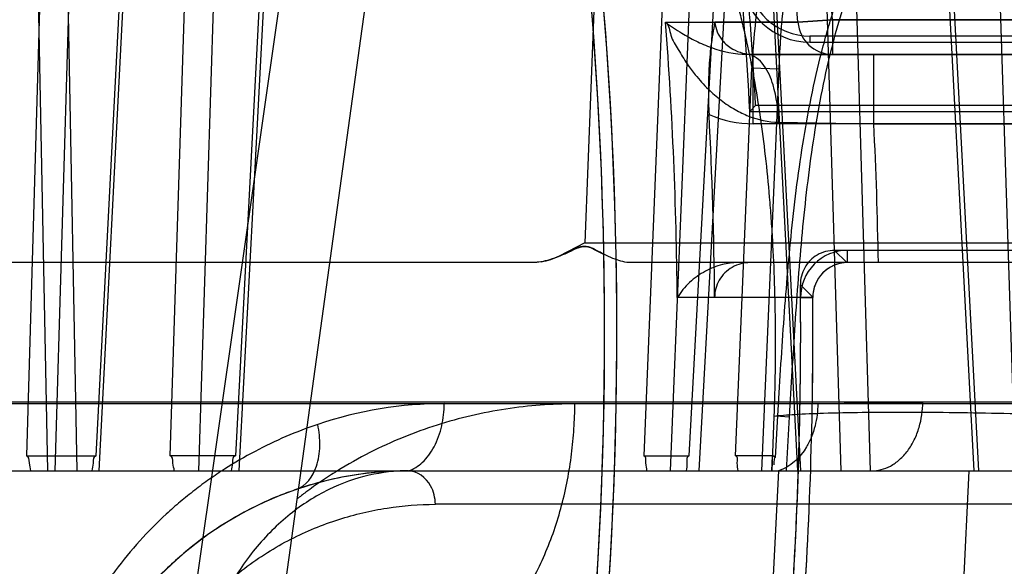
# Model space of a CAD drawing. Header units: millimetres. Extents: x 0 to 297, y 0 to 210.
# Tile 404 of 455: x 240.7682 to 240.8674, y 159.9868 to 160.042. Entities that reach past the tile are written whole.
import ezdxf

# ---------------------------------------------------------------- set-up
doc = ezdxf.new("R2010")
doc.units = ezdxf.units.MM
doc.header["$LTSCALE"] = 16.335
doc.layers.get('0').update_dxf_attribs({"linetype": 'CONTINUOUS'})
for name, color, linetype in [('AXES_REF', 7, 'CONTINUOUS'), ('INTFCLR_1', 7, 'CONTINUOUS'), ('INTFCLR_144815', 7, 'CONTINUOUS'), ('INTFCLR_72935', 7, 'CONTINUOUS')]:
    doc.layers.add(name, color=color, linetype=linetype)

msp = doc.modelspace()

# ---------------------------------------------------------------- linework, layer by layer
at = {"color": 7, "linetype": 'Continuous'}
for radius in [6.787079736, 6.7865, 6.743039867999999]:
    msp.add_circle((241.4889104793, 154.7114782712), radius, dxfattribs=at)
for radius, start, end in [(6.72, 278.2771290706, 261.7228709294), (6.874, 113.0825942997, 269.6189785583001)]:
    msp.add_arc((241.4889104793, 154.7114782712), radius, start, end, dxfattribs=at)
at = {"layer": 'AXES_REF', "color": 7, "linetype": 'Continuous'}
msp.add_arc((241.4889104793, 154.7114782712), 6.874, 113.0826847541, 66.9173152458, dxfattribs=at)
at = {"layer": 'AXES_REF', "color": 9, "linetype": 'Continuous'}
msp.add_arc((241.4889104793, 154.7114782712), 6.191158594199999, 94.4118118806, 85.5881881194, dxfattribs=at)
at = {"layer": 'INTFCLR_1', "color": 6, "linetype": 'Continuous'}
for p, q in [((240.8466220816, 160.0417200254), (240.8382505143, 160.041720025)), ((240.8417751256, 160.0327125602), (240.842355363, 160.0333249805)), ((240.8973087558, 160.0333249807), (240.842355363, 160.0333249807)), ((240.8417751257, 160.03271256), (240.8979814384, 160.03271256)), ((240.9133590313, 160.01871256), (240.8516187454, 160.01871256)), ((240.9147147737, 160.0174782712), (240.8516187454, 160.0174782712)), ((240.848118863, 160.0139495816), (240.8382241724, 160.0139495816))]:
    msp.add_line(p, q, dxfattribs=at)
at = {"layer": 'INTFCLR_1', "color": 9, "linetype": 'Continuous'}
for p, q in [((240.8501095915, 160.0419782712), (240.8466220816, 160.0417200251)), ((240.8501095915, 160.0419782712), (240.8501095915, 160.0384782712)), ((240.9147147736, 160.0419782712), (240.8501095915, 160.0419782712)), ((240.8421006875, 160.0314782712), (240.8421006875, 160.0384782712)), ((240.8421006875, 160.0384782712), (240.9147147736, 160.0384782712)), ((240.9147147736, 160.0314782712), (240.8421006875, 160.0314782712)), ((240.8516187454, 160.0174782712), (240.8516187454, 160.01871256)), ((240.8516187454, 160.0174782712), (240.8418070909, 160.0174782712)), ((240.8468846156, 160.0139394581), (240.848118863, 160.0139495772))]:
    msp.add_line(p, q, dxfattribs=at)
for centre, radius, start, end in [((240.4247147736, 160.0104782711), 0.4230504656, 4.2349584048, 43.61014177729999), ((240.8501110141, 160.0419765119), 0.003498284, 184.2045018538, 269.976699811), ((240.8420975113, 160.0423751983), 0.0108968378, 245.9464141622, 270.0167003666)]:
    msp.add_arc(centre, radius, start, end, dxfattribs=at)
at = {"layer": 'INTFCLR_1', "color": 6, "linetype": 'Continuous'}
for centre, radius, start, end in [((240.4247147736, 160.0104782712), 0.4176526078, 3.0516590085, 7.6294468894), ((240.4247147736, 160.0104782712), 0.4182650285, 3.1312009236, 7.6294436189), ((240.4247147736, 160.0104782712), 0.402418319, 356.013443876, 7.6295226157), ((240.4247147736, 160.0104782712), 0.4036526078, 356.0148208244, 7.629522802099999), ((240.4247147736, 160.0104782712), 0.4135239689, 0.4844981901, 3.0422099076), ((240.8516187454, 160.0139782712), 0.0047342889, 89.9999982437, 180.4697368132), ((240.8516187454, 160.0139782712), 0.0035, 90.0000000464, 180.4697327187), ((240.4247147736, 160.0104782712), 0.4221840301, 356.0547102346, 0.4697326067), ((240.4247147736, 160.0104782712), 0.423418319, 356.0617423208, 0.4697326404)]:
    msp.add_arc(centre, radius, start, end, dxfattribs=at)
for points, knots in [([(240.838250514, 160.0417200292), (240.8380891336, 160.0409383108), (240.8378237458, 160.0393795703), (240.837627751, 160.0370287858), (240.8375728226, 160.0347137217), (240.8376158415, 160.0331796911), (240.8376559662, 160.0324246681)], [0, 0, 0, 0, 0.2564157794, 0.5072612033, 0.7571129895, 1, 1, 1, 1]), ([(240.8418070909, 160.0174782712), (240.8411835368, 160.0174782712), (240.8399214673, 160.0171478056), (240.8385576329, 160.0158046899), (240.8382212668, 160.0145712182), (240.8382237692, 160.0139750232)], [0, 0, 0, 0, 0.3399642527, 0.6749491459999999, 1, 1, 1, 1])]:
    msp.add_open_spline(points, degree=3, knots=knots, dxfattribs=at)
at = {"layer": 'INTFCLR_1', "color": 9, "linetype": 'Continuous'}
msp.add_open_spline([(240.8382505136, 160.0417200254), (240.8383040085, 160.0410681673), (240.8387726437, 160.039962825), (240.840200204, 160.0387854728), (240.8413949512, 160.0384782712), (240.8421006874, 160.0384782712)], degree=3, knots=[0, 0, 0, 0, 0.3591718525, 0.6124442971, 1, 1, 1, 1], dxfattribs=at)
at = {"layer": 'INTFCLR_144815', "color": 9, "linetype": 'Continuous'}
for p, q in [((240.8665294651, 160.5484094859), (240.7395881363, 159.6608559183)), ((240.7433960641, 159.6114927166), (240.8076933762, 160.0774282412)), ((240.770909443, 160.0683100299), (240.7688277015, 159.9980053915)), ((240.7695551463, 160.0682367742), (240.7709565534, 159.9964782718)), ((240.7717192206, 159.9964782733), (240.773840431, 160.0682367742)), ((240.7725250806, 160.0683100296), (240.7739240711, 159.996478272)), ((240.7758745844, 159.998005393), (240.7794940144, 160.0683100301)), ((240.7798221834, 160.0682367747), (240.7761244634, 159.9964782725)), ((240.7833169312, 159.9980053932), (240.7855663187, 160.0683100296)), ((240.7884782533, 160.0682367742), (240.7861856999, 159.9964782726)), ((240.793584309, 160.0683100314), (240.7898987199, 159.9980053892)), ((240.7903001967, 159.996478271), (240.7940652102, 160.0682367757)), ((240.8428473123, 160.0682367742), (240.8465695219, 159.9964782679)), ((240.8431388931, 160.0683100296), (240.8468680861, 159.9964782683)), ((240.8509747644, 159.996478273), (240.8488290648, 160.0682367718)), ((240.8539415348, 159.9964782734), (240.8517967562, 160.0683100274)), ((240.8643998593, 159.9964782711), (240.8606081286, 160.0682367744)), ((240.8648519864, 159.9964782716), (240.8610533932, 160.0683100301)), ((240.8662080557, 160.0682367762), (240.8685248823, 159.9964782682)), ((240.8335824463, 160.0594312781), (240.8310887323, 159.9980053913)), ((240.8337887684, 159.9964782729), (240.8363394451, 160.0593580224)), ((240.8356432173, 159.9980053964), (240.8384851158, 160.0499258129)), ((240.8395590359, 160.0498525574), (240.8366359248, 159.9964782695)), ((240.826031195, 160.0428744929), (240.8251443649, 160.0194683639)), ((240.8403216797, 159.9980053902), (240.8419831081, 160.0371075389)), ((240.8419831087, 160.0371075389), (240.8446827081, 160.0370342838)), ((240.8446827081, 160.0370342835), (240.8429606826, 159.9964782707)), ((240.8251436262, 160.0194683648), (240.8775749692, 160.0194683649)), ((240.9839350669, 160.0174782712), (240.8297579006, 160.0174782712)), ((241.0147341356, 160.0034171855), (240.6630770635, 160.0034171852)), ((240.8486257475, 160.0032585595), (240.8592125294, 160.0034171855)), ((241.0357325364, 160.0032339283), (240.6715484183, 160.0032339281)), ((240.844356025, 159.9978367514), (240.8445966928, 160.0020125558)), ((240.8443894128, 160.0020202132), (240.8457856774, 160.0019369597)), ((240.8454779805, 159.9964782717), (240.8457856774, 160.0019369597)), ((239.8751077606, 159.9964782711), (241.0077344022, 159.9964782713)), ((240.8446612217, 159.9964782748), (240.8435825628, 159.9754882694)), ((240.9537087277, 159.9931004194), (240.8100642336, 159.9931004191))]:
    msp.add_line(p, q, dxfattribs=at)
at = {"layer": 'INTFCLR_144815', "color": 6, "linetype": 'Continuous'}
for p, q in [((240.825144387, 160.0194683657), (240.8225588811, 160.0181327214)), ((240.8251443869, 160.0194683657), (240.8225589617, 160.0181325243)), ((240.8225617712, 160.018125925), (240.8238230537, 160.0186953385)), ((240.8274629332, 160.0181267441), (240.8263195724, 160.0186962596)), ((240.8198915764, 160.0174782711), (240.0806810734, 160.0174782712)), ((240.8441954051, 160.0019736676), (240.843990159, 159.9964782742)), ((240.7688277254, 159.9980053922), (240.775874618, 159.9980053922)), ((240.7898987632, 159.9980053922), (240.7833169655, 159.9980053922)), ((240.8310887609, 159.9980053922), (240.8356432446, 159.9980053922)), ((240.844047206, 159.9980053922), (240.8403216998, 159.9980053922)), ((240.8439908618, 159.9964782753), (240.8440464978, 159.9980055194)), ((240.8446612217, 159.9964782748), (240.8540578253, 159.9964782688)), ((240.8638629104, 159.99647827), (240.8628601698, 159.9754782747))]:
    msp.add_line(p, q, dxfattribs=at)
at = {"layer": 'INTFCLR_144815', "color": 7, "linetype": 'Continuous'}
for p, q in [((240.8238529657, 160.0187092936), (240.8229766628, 160.0183043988)), ((240.8244886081, 160.018987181), (240.8238529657, 160.0187092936)), ((240.8256947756, 160.0189879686), (240.8262918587, 160.0187102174)), ((240.8262918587, 160.0187102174), (240.8270918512, 160.0183051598)), ((240.8207726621, 160.0175651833), (240.8198915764, 160.0174782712))]:
    msp.add_line(p, q, dxfattribs=at)
at = {"layer": 'INTFCLR_144815', "color": 6, "linetype": 'Continuous'}
msp.add_lwpolyline([(240.8440464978, 159.9980055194), (240.8440796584, 159.9980036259), (240.8441130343, 159.9979976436), (240.8441466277, 159.9979875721), (240.8441803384, 159.9979735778), (240.8442142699, 159.9979554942), (240.8442487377, 159.9979328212), (240.8442838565, 159.9979053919), (240.8443195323, 159.997873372), (240.8443557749, 159.997836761)], dxfattribs=at)
at = {"layer": 'INTFCLR_144815', "color": 9, "linetype": 'Continuous'}
for centre, radius, start, end in [((240.8109686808, 159.9633663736), 0.0398921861, 90.00514370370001, 108.648061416), ((240.8073528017, 159.9614782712), 0.035, 90.0000000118, 176.0000000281)]:
    msp.add_arc(centre, radius, start, end, dxfattribs=at)
for points, knots in [([(240.8652150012, 160.0883224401), (240.8657181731, 160.0873538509), (240.8664643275, 160.0857891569), (240.8674003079, 160.0835834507), (240.8688717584, 160.0798097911), (240.8709150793, 160.0732897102), (240.8724615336, 160.0664121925), (240.8734011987, 160.0612972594), (240.8740052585, 160.0576983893), (240.874970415, 160.0510593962), (240.8757984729, 160.0432082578), (240.8763199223, 160.0361272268), (240.8765674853, 160.0318998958), (240.8768860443, 160.0253717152), (240.8771377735, 160.0153916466), (240.8770636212, 160.006487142), (240.8769540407, 160.0019735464)], [0, 0, 0, 0, 0.0372726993, 0.0591480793, 0.081815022, 0.1755685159, 0.2921048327, 0.3223045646, 0.3531589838, 0.4167142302, 0.5513725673, 0.6226313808, 0.6591658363, 0.6959740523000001, 0.8458220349, 1, 1, 1, 1]), ([(240.8681910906, 160.0815217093), (240.8660297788, 160.0809217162), (240.8628768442, 160.0795864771), (240.8590818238, 160.0771151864), (240.856433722, 160.074933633), (240.8540159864, 160.0724757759), (240.8518405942, 160.0697839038), (240.8499116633, 160.0669002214), (240.8476659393, 160.0628540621), (240.8461067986, 160.059099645), (240.8450350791, 160.0557923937), (240.8443852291, 160.0535665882), (240.8428824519, 160.0474247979), (240.8422303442, 160.0416858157), (240.8419831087, 160.0371075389)], [0, 0, 0, 0, 0.122251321, 0.1841550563, 0.2465049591, 0.3088365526, 0.3717560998, 0.4348594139, 0.4976795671, 0.6237574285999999, 0.6555254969, 0.6871647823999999, 0.7501096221, 1, 1, 1, 1]), ([(240.8689435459, 160.0798575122), (240.8669151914, 160.0792866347), (240.8639571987, 160.0780147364), (240.8604097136, 160.0756569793), (240.8579364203, 160.0735740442), (240.8556823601, 160.0712252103), (240.8536586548, 160.0686496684), (240.8518694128, 160.0658866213), (240.8497890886, 160.0619982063), (240.8483590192, 160.0583880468), (240.8473844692, 160.0552053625), (240.8467921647, 160.0530540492), (240.8454237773, 160.0470729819), (240.8448778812, 160.0414914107), (240.8446827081, 160.0370342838)], [0, 0, 0, 0, 0.1202423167, 0.1812239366, 0.2427342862, 0.3043443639, 0.3666795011, 0.4293621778, 0.4919378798, 0.6181093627, 0.650035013, 0.681882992, 0.7454161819, 1, 1, 1, 1]), ([(240.8445966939, 160.0020125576), (240.8447764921, 160.0051199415), (240.8451583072, 160.0113442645), (240.8459182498, 160.0206922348), (240.8470955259, 160.0300628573), (240.8486822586, 160.0378455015), (240.8502764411, 160.0432220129), (240.8513631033, 160.0462885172), (240.8525776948, 160.0493397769), (240.8543364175, 160.0530592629), (240.8564562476, 160.0565894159), (240.8583827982, 160.0592517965), (240.8604556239, 160.0617722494), (240.8627634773, 160.0640732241), (240.8653075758, 160.0660879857), (240.8680062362, 160.067889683), (240.8702033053, 160.0689773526), (240.8717176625, 160.0695509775)], [0, 0, 0, 0, 0.1216132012, 0.243647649, 0.3663864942, 0.4904425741, 0.5534431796, 0.5853358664, 0.6175277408, 0.68173217, 0.7458615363, 0.7780820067, 0.8100580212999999, 0.8733073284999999, 0.9049126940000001, 0.9367292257, 1, 1, 1, 1]), ([(240.8457856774, 160.0019369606), (240.8459610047, 160.0050370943), (240.8463231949, 160.0112334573), (240.8470139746, 160.0205141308), (240.8480795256, 160.0297618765), (240.8495255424, 160.0374079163), (240.850990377, 160.0426725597), (240.8519942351, 160.0456599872), (240.8531120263, 160.0486218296), (240.8547388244, 160.052222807), (240.856707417, 160.0556413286), (240.8585006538, 160.0582152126), (240.8604291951, 160.0606428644), (240.8625826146, 160.0628585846), (240.8649626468, 160.0647980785), (240.8674844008, 160.0665295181), (240.8695440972, 160.0675752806), (240.8709652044, 160.0681261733)], [0, 0, 0, 0, 0.1248651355, 0.2496005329, 0.3741910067, 0.4990542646, 0.5620229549, 0.5937827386, 0.6257619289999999, 0.6893021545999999, 0.7524559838, 0.7840722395, 0.8153727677, 0.8770772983, 0.9078185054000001, 0.9387092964, 1, 1, 1, 1]), ([(240.838485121, 160.0499257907), (240.8393060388, 160.047749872), (240.8401747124, 160.0449507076), (240.8410385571, 160.0415248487), (240.8415900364, 160.0391275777), (240.8424690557, 160.034710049), (240.8432197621, 160.0294713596), (240.8436877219, 160.0247441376), (240.8439076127, 160.0219250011), (240.8441874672, 160.017574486), (240.8443978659, 160.0109194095), (240.844307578, 160.0049816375), (240.8441954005, 160.0019735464)], [0, 0, 0, 0, 0.1436399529, 0.1805795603, 0.218231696, 0.2955572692, 0.4587139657, 0.5448233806, 0.5889339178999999, 0.6333573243, 0.8140790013, 1, 1, 1, 1]), ([(240.8540578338, 159.9964782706), (240.8547078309, 159.9964782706), (240.8557469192, 159.99676147), (240.8569172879, 159.9975969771), (240.8577356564, 159.9985032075), (240.8583961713, 159.9996102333), (240.8590208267, 160.0012385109), (240.8592069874, 160.0025548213), (240.8592125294, 160.0034171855)], [0, 0, 0, 0, 0.205179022, 0.3231819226, 0.451374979, 0.5875859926, 0.7277792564, 1, 1, 1, 1]), ([(240.8241278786, 160.0032338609), (240.8218054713, 160.0032332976), (240.8171006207, 160.0028782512), (240.8113164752, 160.0015291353), (240.8067781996, 159.999887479), (240.8034124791, 159.9983479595), (240.8006907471, 159.9968211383), (240.7985669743, 159.9954421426), (240.7972233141, 159.9944853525), (240.7964200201, 159.9938689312), (240.7961308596, 159.9936412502)], [0, 0, 0, 0, 0.231234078, 0.4677316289, 0.5888724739, 0.7112972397, 0.8358236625, 0.8991949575, 0.9633556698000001, 1, 1, 1, 1]), ([(240.8063144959, 159.9754882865), (240.8072676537, 159.9755272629), (240.809449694, 159.9758819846), (240.8127497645, 159.9773596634), (240.816023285, 159.9799945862), (240.8189108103, 159.9836226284), (240.8212441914, 159.9880411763), (240.8229160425, 159.9929680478), (240.823737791, 159.997269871), (240.8240639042, 160.0007053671), (240.8241231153, 160.0023988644), (240.824127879, 160.0032339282)], [0, 0, 0, 0, 0.079538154, 0.1823736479, 0.2978289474, 0.4265721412, 0.5663430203, 0.7123997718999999, 0.8588159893, 0.9303734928, 1, 1, 1, 1]), ([(240.8073528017, 159.9964782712), (240.807866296, 159.9966481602), (240.8089147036, 159.9973197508), (240.8100679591, 159.9989348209), (240.8107946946, 160.0009974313), (240.8109607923, 160.002504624), (240.8109650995, 160.0032585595)], [0, 0, 0, 0, 0.1999424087, 0.4444223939, 0.7212887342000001, 1, 1, 1, 1]), ([(240.8769540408, 160.0019735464), (240.8735534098, 160.0020970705), (240.866909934, 160.0022890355), (240.8576560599, 160.0024013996), (240.8508440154, 160.002339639), (240.8468921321, 160.0021790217), (240.8452254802, 160.0020687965), (240.8445176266, 160.0020069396), (240.8441954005, 160.0019735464)], [0, 0, 0, 0, 0.31149135, 0.6083491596, 0.8471123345, 0.934966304, 0.9703461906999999, 1, 1, 1, 1]), ([(240.8486257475, 160.0032585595), (240.8486210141, 160.0025036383), (240.8484827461, 160.0013589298), (240.8480166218, 159.9999108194), (240.847158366, 159.9981118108), (240.845851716, 159.9968371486), (240.8446612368, 159.9964782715)], [0, 0, 0, 0, 0.2737097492, 0.4131826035, 0.5491941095, 1, 1, 1, 1]), ([(240.7982129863, 160.0011642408), (240.7960359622, 160.0004297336), (240.792814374, 159.9990451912), (240.7892751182, 159.9969779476), (240.7872720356, 159.9956312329), (240.7857856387, 159.9945357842), (240.7843344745, 159.9933650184), (240.7824471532, 159.9916994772), (240.7801979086, 159.9894283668), (240.7781413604, 159.9869328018), (240.7766143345, 159.9847903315), (240.7743696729, 159.9813014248), (240.7728492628, 159.9781284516), (240.7718970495, 159.9754782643)], [0, 0, 0, 0, 0.1812991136, 0.2751287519, 0.3231422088, 0.371699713, 0.4207841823, 0.4702213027, 0.5702691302, 0.6726435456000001, 0.7250124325, 0.7777894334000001, 1, 1, 1, 1]), ([(240.7960436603, 159.9946008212), (240.7970200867, 159.9949342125), (240.7981949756, 159.9965895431), (240.7984871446, 159.9990120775), (240.7983559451, 160.00044759), (240.7982129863, 160.0011642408)], [0, 0, 0, 0, 0.420406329, 0.7022405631, 1, 1, 1, 1]), ([(240.8073527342, 159.9964782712), (240.8060215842, 159.9964782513), (240.8032469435, 159.9961612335), (240.7991555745, 159.9946948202), (240.7952321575, 159.9921710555), (240.7917344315, 159.9886649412), (240.788874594, 159.9843682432), (240.7867893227, 159.9795536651), (240.7855230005, 159.9745274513), (240.7851867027, 159.9711251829), (240.7851403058, 159.9694586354)], [0, 0, 0, 0, 0.103625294, 0.2152505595, 0.3354688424, 0.4637590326, 0.5980529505, 0.7349076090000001, 0.8702149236, 1, 1, 1, 1]), ([(240.8100642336, 159.9931004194), (240.8100469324, 159.99373956), (240.8097410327, 159.9952795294), (240.8082541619, 159.9964782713), (240.8073528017, 159.9964782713)], [0, 0, 0, 0, 0.4149803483, 1, 1, 1, 1]), ([(240.7784131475, 159.9637977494), (240.778457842, 159.9644338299), (240.7785861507, 159.9656970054), (240.778987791, 159.9681578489), (240.7797442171, 159.9711084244), (240.7808141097, 159.9739020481), (240.7818258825, 159.9759944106), (240.7829031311, 159.9779430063), (240.7841038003, 159.9797649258), (240.7854153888, 159.9814527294), (240.7867569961, 159.9830142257), (240.7885204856, 159.9847869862), (240.7907616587, 159.9866533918), (240.7930847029, 159.9882569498), (240.7962099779, 159.990033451), (240.8002201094, 159.99168797), (240.8051364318, 159.9928496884), (240.8084348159, 159.9930973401), (240.8100642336, 159.9931004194)], [0, 0, 0, 0, 0.0403295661, 0.08024126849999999, 0.1576250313, 0.2325070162, 0.2690202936, 0.3045528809, 0.3732772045, 0.4067303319, 0.4396992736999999, 0.5034370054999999, 0.5646164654, 0.6239156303, 0.6817237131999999, 0.7917490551, 0.8969435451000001, 1, 1, 1, 1])]:
    msp.add_open_spline(points, degree=3, knots=knots, dxfattribs=at)
at = {"layer": 'INTFCLR_144815', "color": 7, "linetype": 'Continuous'}
for points, knots in [([(240.8207725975, 160.0175651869), (240.8210870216, 160.0176231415), (240.8217474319, 160.0178022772), (240.8227719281, 160.0182002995), (240.823476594, 160.0185314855), (240.8238528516, 160.018709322)], [0, 0, 0, 0, 0.2911740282, 0.6209901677, 1, 1, 1, 1]), ([(240.8262901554, 160.0187103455), (240.8260173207, 160.0188534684), (240.8255230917, 160.0191347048), (240.8246131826, 160.0191076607), (240.8241107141, 160.0188329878), (240.8238229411, 160.0186953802)], [0, 0, 0, 0, 0.3534792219, 0.6340315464, 1, 1, 1, 1]), ([(240.8238230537, 160.0186953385), (240.8241010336, 160.0188297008), (240.8246748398, 160.0191446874), (240.825381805, 160.0191201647), (240.8256947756, 160.0189879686)], [0, 0, 0, 0, 0.4761020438, 1, 1, 1, 1]), ([(240.8263195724, 160.0186962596), (240.8260591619, 160.0188324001), (240.8254993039, 160.0191554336), (240.8248061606, 160.0191151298), (240.8244886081, 160.018987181)], [0, 0, 0, 0, 0.4618756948, 1, 1, 1, 1]), ([(240.8297567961, 160.0174782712), (240.8294947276, 160.0174782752), (240.8289591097, 160.0175539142), (240.8281431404, 160.0178193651), (240.8272517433, 160.0182157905), (240.826628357, 160.0185367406), (240.8262901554, 160.0187103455)], [0, 0, 0, 0, 0.2119479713, 0.4329639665, 0.6925482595, 1, 1, 1, 1]), ([(240.8225617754, 160.018125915), (240.8222390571, 160.0179913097), (240.8216270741, 160.0177637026), (240.8207325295, 160.0175357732), (240.8201607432, 160.0174789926), (240.8198915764, 160.0174782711)], [0, 0, 0, 0, 0.3796636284, 0.7077397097, 1, 1, 1, 1]), ([(240.8073527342, 159.9964782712), (240.8051198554, 159.9964782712), (240.8017316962, 159.9961524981), (240.7978815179, 159.995206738), (240.7956780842, 159.9944893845), (240.7934611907, 159.9936421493), (240.7907143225, 159.9923440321), (240.7875083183, 159.990390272), (240.7848907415, 159.9883903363), (240.7824210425, 159.9860786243), (240.7809130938, 159.9846357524), (240.7800651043, 159.9835949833)], [0, 0, 0, 0, 0.2151948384, 0.325426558, 0.3816421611, 0.4384201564, 0.5540782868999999, 0.6738510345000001, 0.7997002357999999, 0.8706165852, 1, 1, 1, 1])]:
    msp.add_open_spline(points, degree=3, knots=knots, dxfattribs=at)
msp.add_open_spline([(240.8262904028, 160.0187108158), (240.8262995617, 160.0187059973), (240.8263087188, 160.0187011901), (240.8263178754, 160.0186963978)], degree=3, dxfattribs=at)
at = {"layer": 'INTFCLR_144815', "color": 6, "linetype": 'Continuous'}
for points, knots in [([(240.7692852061, 159.9964782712), (240.769242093, 159.9967509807), (240.7691102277, 159.9971662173), (240.7690863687, 159.9980053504), (240.7688277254, 159.9980053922)], [0, 0, 0, 0, 0.5163192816, 1, 1, 1, 1]), ([(240.7754710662, 159.9964782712), (240.7755041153, 159.9967383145), (240.7756241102, 159.9971520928), (240.7756072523, 159.998005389), (240.775874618, 159.9980053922)], [0, 0, 0, 0, 0.4950608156, 1, 1, 1, 1]), ([(240.7837471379, 159.9964782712), (240.7837082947, 159.9967384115), (240.7835762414, 159.9971527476), (240.7835855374, 159.9980053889), (240.7833169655, 159.9980053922)], [0, 0, 0, 0, 0.4947820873, 1, 1, 1, 1]), ([(240.7895247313, 159.9964782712), (240.7895566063, 159.9967506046), (240.7896745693, 159.9971561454), (240.7896460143, 159.9980053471), (240.7898987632, 159.9980053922)], [0, 0, 0, 0, 0.520347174, 1, 1, 1, 1]), ([(240.8313987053, 159.9964782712), (240.8313686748, 159.9967503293), (240.8312381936, 159.9971433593), (240.8313360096, 159.9980053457), (240.8310887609, 159.9980053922)], [0, 0, 0, 0, 0.5253972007, 1, 1, 1, 1]), ([(240.8353966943, 159.9964782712), (240.8354158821, 159.9967377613), (240.835532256, 159.9971313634), (240.8353865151, 159.9980053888), (240.8356432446, 159.9980053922)], [0, 0, 0, 0, 0.5033554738, 1, 1, 1, 1]), ([(240.8405992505, 159.9964782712), (240.8405733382, 159.9967378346), (240.8404435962, 159.9971319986), (240.8405793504, 159.9980053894), (240.8403216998, 159.9980053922)], [0, 0, 0, 0, 0.503088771, 1, 1, 1, 1])]:
    msp.add_open_spline(points, degree=3, knots=knots, dxfattribs=at)
msp.add_open_spline([(240.8443557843, 159.9978367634), (240.8441834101, 159.9980225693), (240.8441983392, 159.9973496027), (240.8441811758, 159.9970967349)], degree=3, dxfattribs=at)
at = {"layer": 'INTFCLR_72935', "color": 9, "linetype": 'Continuous'}
for p, q in [((240.8332738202, 160.0417200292), (240.8466220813, 160.0417200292)), ((240.8466220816, 160.041720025), (240.8501095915, 160.0419782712)), ((240.8501095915, 160.0419782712), (240.8501095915, 160.0384782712)), ((240.8501095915, 160.0419782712), (240.9147147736, 160.0419782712)), ((240.8478186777, 160.0403249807), (240.8478186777, 160.03971256)), ((240.9147147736, 160.0384782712), (240.84146609, 160.038478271)), ((240.8542757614, 160.0314782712), (240.8542757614, 160.0384782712)), ((240.8446605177, 160.0316392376), (240.8542757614, 160.0314782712)), ((240.8542757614, 160.0314782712), (240.9147147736, 160.0314782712)), ((240.8515655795, 160.0174782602), (240.850319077, 160.0187125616)), ((240.8468720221, 160.0152269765), (240.8481184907, 160.0140026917)), ((240.848118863, 160.0139495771), (240.8344692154, 160.0139495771))]:
    msp.add_line(p, q, dxfattribs=at)
at = {"layer": 'INTFCLR_72935', "color": 6, "linetype": 'Continuous'}
for p, q in [((240.8837196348, 160.0403249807), (240.8478186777, 160.0403249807)), ((240.8478186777, 160.03971256), (240.8837196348, 160.03971256)), ((240.900538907, 160.0187125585), (240.8503187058, 160.0187125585)), ((240.9147147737, 160.0174782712), (240.8405711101, 160.0174782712)), ((240.8516187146, 160.0174782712), (240.8515655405, 160.0174778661))]:
    msp.add_line(p, q, dxfattribs=at)
at = {"layer": 'INTFCLR_72935', "color": 9, "linetype": 'Continuous'}
for centre, radius, start, end in [((240.4247147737, 160.0104782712), 0.426559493, 4.2349578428, 15.4677013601), ((240.4247147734, 160.0104782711), 0.423062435, 4.2349584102, 15.4677019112), ((240.4247147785, 160.0104782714), 0.4097518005, 0.4854006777, 4.3727929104), ((240.8501109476, 160.0419764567), 0.0034982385, 184.2036818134, 269.9777903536), ((240.4247147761, 160.0104782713), 0.4300739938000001, 0.9326026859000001, 2.7987974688)]:
    msp.add_arc(centre, radius, start, end, dxfattribs=at)
at = {"layer": 'INTFCLR_72935', "color": 6, "linetype": 'Continuous'}
for centre, radius, start, end in [((240.4247147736, 160.0104782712), 0.4036526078, 356.0148208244, 8.043882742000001), ((240.4247147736, 160.0104782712), 0.402418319, 356.0134438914, 7.891264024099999), ((240.8478186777, 160.04671256), 0.006999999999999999, 184.8948354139, 270.0000047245), ((240.8478186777, 160.04671256), 0.006387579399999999, 184.8948237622, 269.999999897), ((240.8516187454, 160.0139782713), 0.0035, 90.8759614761, 180.4697326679), ((240.4247147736, 160.0104782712), 0.4221840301, 356.0547102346, 0.6444719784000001), ((240.4247147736, 160.0104782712), 0.423418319, 356.0559919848, 0.4769284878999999)]:
    msp.add_arc(centre, radius, start, end, dxfattribs=at)
at = {"layer": 'INTFCLR_72935', "color": 9, "linetype": 'Continuous'}
for points, knots in [([(240.8332738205, 160.041720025), (240.8338019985, 160.0413223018), (240.8347948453, 160.0406503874), (240.8363463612, 160.0398002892), (240.8384727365, 160.0388868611), (240.8402546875, 160.0384782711), (240.84146609, 160.0384782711)], [0, 0, 0, 0, 0.222068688, 0.4019012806, 0.5931280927, 1, 1, 1, 1]), ([(240.8332738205, 160.041720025), (240.8336482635, 160.041432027), (240.8337035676, 160.0402511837), (240.8345850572, 160.0389558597), (240.835355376, 160.0375832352), (240.8363881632, 160.0362593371), (240.8375017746, 160.0349987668), (240.8388608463, 160.0338213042), (240.8402254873, 160.0329078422), (240.8421107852, 160.0319978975), (240.8436361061, 160.0316560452), (240.8446605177, 160.0316392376)], [0, 0, 0, 0, 0.08825781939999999, 0.1895448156, 0.2956597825, 0.3808321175, 0.5028898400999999, 0.6093190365, 0.7159249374, 0.8085800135, 1, 1, 1, 1]), ([(240.8446605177, 160.0316392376), (240.8446472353, 160.0329043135), (240.8443644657, 160.0349252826), (240.8434068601, 160.0373830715), (240.8421502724, 160.0384782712), (240.8414660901, 160.0384782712)], [0, 0, 0, 0, 0.4729041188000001, 0.744256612, 1, 1, 1, 1])]:
    msp.add_open_spline(points, degree=3, knots=knots, dxfattribs=at)
at = {"layer": 'INTFCLR_72935', "color": 6, "linetype": 'Continuous'}
for points, knots in [([(240.8503187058, 160.0187125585), (240.8497143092, 160.018712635), (240.8484882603, 160.0183895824), (240.8471693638, 160.0170482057), (240.8468653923, 160.0158253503), (240.8468720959, 160.0152269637)], [0, 0, 0, 0, 0.3359596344, 0.6673601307, 1, 1, 1, 1]), ([(240.8405711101, 160.0174782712), (240.8400439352, 160.0174782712), (240.8389054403, 160.0173268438), (240.8372204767, 160.0166603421), (240.8356441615, 160.0155409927), (240.8348019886, 160.0145172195), (240.8344692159, 160.0139639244)], [0, 0, 0, 0, 0.2159922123, 0.4650476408, 0.735463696, 1, 1, 1, 1])]:
    msp.add_open_spline(points, degree=3, knots=knots, dxfattribs=at)

doc.saveas('drawing.dxf')
